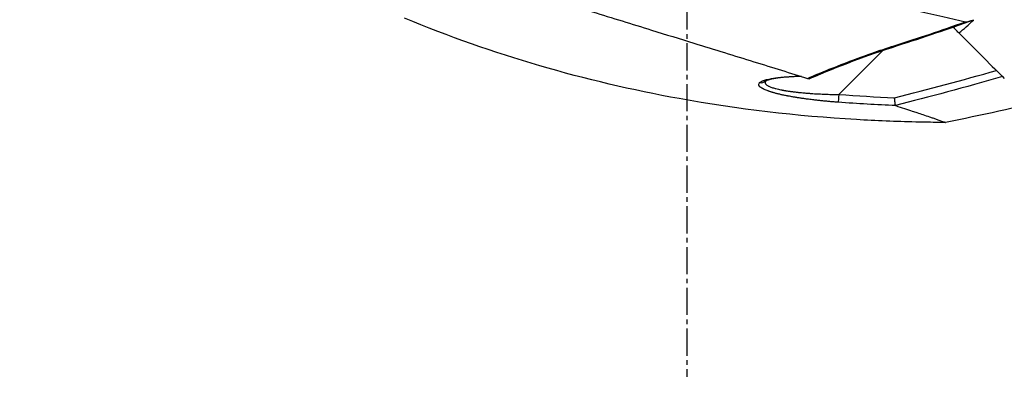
# Model space of a CAD drawing. Header units: millimetres. Extents: x 0 to 4378, y 0 to 2397.
# Tile 470 of 656: x 1460 to 1521, y 1690 to 1714. Entities that reach past the tile are written whole.
import ezdxf

# ---------------------------------------------------------------- set-up
doc = ezdxf.new("R2010")
doc.units = ezdxf.units.MM
doc.header["$LTSCALE"] = 0.2
doc.linetypes.add('CENTER2', pattern=[1.125, 0.75, -0.125, 0.125, -0.125])
doc.layers.add('02_Center Line', color=1, linetype='CENTER2')
doc.styles.add('Rainbow-4.0 Style', font='malgunsl.ttf')
doc.styles.add('Rainbow-5.0 Style', font='malgunsl.ttf')
doc.dimstyles.new('Rainbow-4.0 Style', dxfattribs={"dimtxt": 3.5, "dimasz": 2.5, "dimexe": 1, "dimexo": 1, "dimgap": 1, "dimtad": 1, "dimdsep": 46, "dimtxsty": 'Rainbow-4.0 Style', "dimcen": 0, "dimclrd": 251, "dimclre": 251, "dimclrt": 7, "dimazin": 3, "dimtp": 0.1, "dimtm": 0.1, "dimtfac": 0.61, "dimtmove": 0, "dimatfit": 3, "dimfxl": 1, "dimlwd": -1, "dimlwe": -1, "dimarcsym": 1})
doc.dimstyles.new('Rainbow-5.0 Style', dxfattribs={"dimtxt": 4.5, "dimasz": 2.5, "dimexe": 1, "dimexo": 1, "dimgap": 1, "dimtad": 1, "dimdsep": 46, "dimtxsty": 'Rainbow-5.0 Style', "dimcen": 0, "dimclrd": 251, "dimclre": 251, "dimclrt": 7, "dimazin": 3, "dimtp": 0.1, "dimtm": 0.1, "dimtfac": 0.61, "dimtmove": 0, "dimatfit": 3, "dimfxl": 1, "dimlwd": -1, "dimlwe": -1, "dimarcsym": 1})

# ---------------------------------------------------------------- blocks, each defined once
blk = doc.blocks.new('*D146')
at = {"color": 251, "linetype": 'ByBlock', "transparency": 16777216}
for p, q in [((1483.192, 1869.115), (1834.854, 1869.115)), ((1829.854, 681.615), (1829.854, 1856.615)), ((1617.144, 669.115), (1834.854, 669.115))]:
    blk.add_line(p, q, dxfattribs=at)
at = {"color": 251, "transparency": 16777216}
for points in [[(1827.77, 1856.615), (1831.937, 1856.615), (1829.854, 1869.115)], [(1827.77, 681.615), (1831.937, 681.615), (1829.854, 669.115)]]:
    blk.add_solid(points, dxfattribs=at)
at = {"layer": 'Defpoints', "color": 0, "transparency": 16777216}
for p in [(1478.192, 1869.115), (1829.854, 1869.115), (1612.144, 669.115)]:
    blk.add_point(p, dxfattribs=at)
at = {"color": 7, "transparency": 16777216, "insert": (1815.753, 1269.115), "char_height": 17.5, "attachment_point": 5, "rotation": 90, "style": 'Rainbow-4.0 Style'}
blk.add_mtext('1200', dxfattribs=at)
blk = doc.blocks.new('Blk$A17R2-5W24F')
for p, q in [((-94.068, 1213.14), (-94.091, 1213.163)), ((-94.068, 1213.14), (-94.018, 1213.189)), ((-98.501, 1211.694), (-101.225, 1208.97))]:
    blk.add_line(p, q)
for centre, major_axis, ratio, start_param, end_param in [((-72.435, 1656.096), (108.873, 448.431), 0.591153, 3.442855, 3.465084), ((-103.684, 1210.202), (-0.644, 0.252), 0.050435, 2.536825, 2.854434), ((-106.093, 1210.195), (0.339, -0.368), 0.96736, 5.396981, 6.249864), ((-101.215, 1208.979), (-0.036, -0.499), 0.017131, 4.732186, 6.133701), ((-96.947, 1208.473), (-0.741, -0.185), 0.120483, 6.261278, 6.473717)]:
    blk.add_ellipse(centre, major_axis=major_axis, ratio=ratio, start_param=start_param, end_param=end_param)
for points, knots in [([(-147.826, 1223.905), (-147.764, 1223.889), (-147.684, 1223.869), (-147.488, 1223.816), (-147.372, 1223.785), (-146.973, 1223.674), (-146.638, 1223.577), (-146.123, 1223.426), (-146.003, 1223.391), (-145.544, 1223.254), (-145.172, 1223.142), (-143.08, 1222.507), (-140.801, 1221.797), (-137.734, 1220.831), (-137.398, 1220.725), (-136.708, 1220.507), (-136.359, 1220.397), (-135.28, 1220.056), (-134.532, 1219.819), (-133, 1219.332), (-132.216, 1219.083), (-130.612, 1218.572), (-129.795, 1218.312), (-128.133, 1217.781), (-127.284, 1217.51), (-125.588, 1216.966), (-124.745, 1216.694), (-123.466, 1216.283), (-123.033, 1216.144), (-122.378, 1215.934), (-122.163, 1215.866), (-121.519, 1215.66), (-121.091, 1215.525), (-120.224, 1215.252), (-119.783, 1215.114), (-119.146, 1214.916), (-118.949, 1214.854), (-118.375, 1214.676), (-117.989, 1214.557), (-117.265, 1214.333), (-116.922, 1214.227), (-115.339, 1213.738), (-114.111, 1213.359), (-112.006, 1212.709), (-111.121, 1212.436), (-108.961, 1211.769), (-107.71, 1211.382), (-105.927, 1210.831), (-105.349, 1210.652), (-104.229, 1210.306), (-103.684, 1210.138), (-103.162, 1209.976)], [0.000007, 0.000007, 0.000007, 0.000007, 0.177121, 0.177121, 0.354236, 0.354236, 0.708781, 0.708781, 0.809982, 0.809982, 1.079447, 1.079447, 2.190962, 2.190962, 2.323103, 2.323103, 2.454893, 2.454893, 2.723503, 2.723503, 2.991439, 2.991439, 3.260082, 3.260082, 3.532073, 3.532073, 3.798573, 3.798573, 3.934249, 3.934249, 4.003836, 4.003836, 4.140094, 4.140094, 4.281027, 4.281027, 4.344095, 4.344095, 4.4675, 4.4675, 4.580149, 4.580149, 4.986965, 4.986965, 5.291419, 5.291419, 5.747573, 5.747573, 5.975445, 5.975445, 6.202843, 6.202843, 6.202843, 6.202843]), ([(-122.176, 1220.112), (-121.142, 1219.863), (-120.117, 1219.641), (-118.764, 1219.331), (-118.608, 1219.295), (-118.037, 1219.165), (-117.622, 1219.069), (-115.548, 1218.594), (-113.898, 1218.216), (-112.043, 1217.791), (-111.826, 1217.742), (-111.112, 1217.579), (-110.621, 1217.466), (-109.569, 1217.224), (-109.014, 1217.097), (-107.829, 1216.825), (-107.204, 1216.681), (-101.502, 1215.371), (-96.993, 1214.346), (-93.322, 1213.502)], [0.000285, 0.000285, 0.000285, 0.000285, 0.321001, 0.321001, 0.36268, 0.36268, 0.473859, 0.473859, 0.918585, 0.918585, 0.977703, 0.977703, 1.113088, 1.113088, 1.267944, 1.267944, 1.444508, 1.444508, 2.894022, 2.894022, 2.894022, 2.894022]), ([(-94.575, 1207.228), (-94.575, 1207.228), (-94.576, 1207.228), (-94.577, 1207.228), (-94.579, 1207.228), (-94.582, 1207.228), (-94.584, 1207.228), (-94.59, 1207.228), (-94.595, 1207.228), (-94.616, 1207.228), (-94.631, 1207.228), (-94.692, 1207.229), (-94.738, 1207.229), (-94.92, 1207.23), (-95.057, 1207.231), (-95.605, 1207.237), (-96.016, 1207.243), (-97.66, 1207.28), (-98.893, 1207.329), (-103.823, 1207.621), (-107.517, 1208.05), (-117.021, 1209.771), (-122.804, 1211.446), (-128.302, 1213.73)], [0, 0, 0, 0, 0.000136, 0.000136, 0.00055, 0.00055, 0.001058, 0.001058, 0.00258, 0.00258, 0.007147, 0.007147, 0.020849, 0.020849, 0.061953, 0.061953, 0.185269, 0.185269, 0.555268, 0.555268, 1.666946, 1.666946, 3.452735, 3.452735, 3.452735, 3.452735]), ([(-93.738, 1212.81), (-93.584, 1212.932), (-93.428, 1213.06), (-93.109, 1213.336), (-92.951, 1213.481), (-92.832, 1213.611)], [-0.103856, -0.103856, -0.103856, -0.103856, -0.0562876, -0.0562876, 0, 0, 0, 0]), ([(-93.322, 1213.502), (-93.296, 1213.499), (-93.26, 1213.502), (-93.229, 1213.507), (-93.184, 1213.513), (-93.132, 1213.524), (-93.085, 1213.536), (-93.004, 1213.557), (-92.916, 1213.583), (-92.832, 1213.611)], [-0.053772, -0.053772, -0.053772, -0.053772, -0.04302429, -0.04302429, -0.04302429, -0.02732571, -0.02732571, -0.02732571, -0.00036275, -0.00036275, -0.00036275, -0.00036275]), ([(-93.738, 1212.81), (-93.753, 1212.825), (-93.771, 1212.843), (-93.865, 1212.936), (-93.966, 1213.038), (-94.068, 1213.14)], [0, 0, 0, 0, 0.213209, 0.213209, 1, 1, 1, 1]), ([(-93.738, 1212.81), (-93.161, 1212.233), (-92.635, 1211.707), (-91.687, 1210.759), (-91.268, 1210.34), (-90.903, 1209.974)], [0.0000252, 0.0000252, 0.0000252, 0.0000252, 0.4153438, 0.4153438, 0.8306648, 0.8306648, 0.8306648, 0.8306648]), ([(-103.162, 1209.976), (-102.731, 1210.162), (-102.284, 1210.35), (-101.35, 1210.727), (-100.813, 1210.936), (-99.437, 1211.452), (-98.521, 1211.773), (-97.589, 1212.065)], [0.0000209, 0.0000209, 0.0000209, 0.0000209, 0.25, 0.25, 0.5, 0.5, 1, 1, 1, 1]), ([(-106.155, 1209.708), (-106.14, 1209.722), (-106.124, 1209.734), (-106.085, 1209.759), (-106.064, 1209.772), (-106.02, 1209.794), (-105.999, 1209.803), (-105.964, 1209.818), (-105.951, 1209.823), (-105.924, 1209.833), (-105.909, 1209.838), (-105.88, 1209.849), (-105.864, 1209.854), (-105.833, 1209.864), (-105.816, 1209.869), (-105.792, 1209.876), (-105.784, 1209.878), (-105.758, 1209.885), (-105.739, 1209.89), (-105.705, 1209.899), (-105.688, 1209.903), (-105.618, 1209.92), (-105.558, 1209.933), (-105.49, 1209.946), (-105.486, 1209.947), (-105.438, 1209.956), (-105.392, 1209.964), (-105.298, 1209.98), (-105.251, 1209.987), (-105.185, 1209.996), (-105.167, 1209.999), (-105.143, 1210.002), (-105.137, 1210.003), (-105.117, 1210.006), (-105.101, 1210.008), (-105.068, 1210.012), (-105.051, 1210.014), (-105.018, 1210.018), (-105.001, 1210.02), (-104.967, 1210.024), (-104.95, 1210.026), (-104.935, 1210.028), (-104.934, 1210.028), (-104.851, 1210.037), (-104.766, 1210.046), (-104.585, 1210.062), (-104.489, 1210.07), (-104.361, 1210.079), (-104.333, 1210.08), (-104.226, 1210.087), (-104.146, 1210.092), (-103.984, 1210.1), (-103.902, 1210.104), (-103.749, 1210.109), (-103.679, 1210.112), (-103.607, 1210.114)], [0, 0, 0, 0, 0.0447982, 0.0447982, 0.0890691, 0.0890691, 0.125, 0.125, 0.1438235, 0.1438235, 0.162372, 0.162372, 0.1809558, 0.1809558, 0.1998559, 0.1998559, 0.2090035, 0.2090035, 0.2302048, 0.2302048, 0.25, 0.25, 0.321519, 0.321519, 0.3256794, 0.3256794, 0.375, 0.375, 0.4207665, 0.4207665, 0.4375, 0.4375, 0.442409, 0.442409, 0.4555352, 0.4555352, 0.4686943, 0.4686943, 0.4824178, 0.4824178, 0.4990105, 0.4990105, 0.5, 0.5, 0.60237, 0.60237, 0.708141, 0.708141, 0.7377626, 0.7377626, 0.8181353, 0.8181353, 0.8954072, 0.8954072, 0.9587401, 0.9587401, 0.9587401, 0.9587401]), ([(-103.555, 1210.098), (-104.103, 1210.082), (-104.61, 1210.046), (-105.201, 1209.967), (-105.368, 1209.937), (-105.591, 1209.883), (-105.665, 1209.86), (-105.739, 1209.831), (-105.758, 1209.821), (-105.769, 1209.815), (-105.77, 1209.814), (-105.77, 1209.814)], [0.0191179, 0.0191179, 0.0191179, 0.0191179, 0.2091566, 0.2091566, 0.2979322, 0.2979322, 0.3586853, 0.3586853, 0.391146, 0.391146, 0.4031234, 0.4031234, 0.4031234, 0.4031234]), ([(-103.022, 1209.956), (-103.024, 1209.956), (-103.025, 1209.955), (-103.026, 1209.955), (-103.034, 1209.952), (-103.042, 1209.95), (-103.05, 1209.95), (-103.057, 1209.949), (-103.063, 1209.95), (-103.07, 1209.951)], [0.8070249, 0.8070249, 0.8070249, 0.8070249, 0.8215701, 0.8215701, 0.8215701, 0.9155073, 0.9155073, 0.9155073, 0.9999981, 0.9999981, 0.9999981, 0.9999981]), ([(-101.252, 1208.486), (-101.34, 1208.492), (-101.428, 1208.499), (-101.603, 1208.513), (-101.69, 1208.52), (-101.863, 1208.535), (-101.949, 1208.543), (-102.119, 1208.559), (-102.204, 1208.568), (-102.37, 1208.585), (-102.453, 1208.594), (-102.616, 1208.612), (-102.697, 1208.621), (-102.835, 1208.637), (-102.893, 1208.644), (-103.004, 1208.658), (-103.057, 1208.665), (-103.19, 1208.682), (-103.268, 1208.692), (-103.423, 1208.714), (-103.499, 1208.725), (-103.649, 1208.747), (-103.722, 1208.758), (-103.862, 1208.78), (-103.929, 1208.791), (-104.067, 1208.814), (-104.137, 1208.826), (-104.271, 1208.85), (-104.335, 1208.862), (-104.404, 1208.875), (-104.41, 1208.876), (-104.457, 1208.885), (-104.496, 1208.893), (-104.572, 1208.908), (-104.609, 1208.916), (-104.682, 1208.931), (-104.718, 1208.939), (-104.77, 1208.951), (-104.787, 1208.954), (-104.838, 1208.966), (-104.872, 1208.974), (-104.939, 1208.989), (-104.972, 1208.997), (-105.024, 1209.01), (-105.044, 1209.015), (-105.093, 1209.027), (-105.121, 1209.035), (-105.177, 1209.049), (-105.204, 1209.057), (-105.257, 1209.071), (-105.282, 1209.078), (-105.333, 1209.093), (-105.358, 1209.1), (-105.406, 1209.115), (-105.43, 1209.122), (-105.463, 1209.133), (-105.472, 1209.136), (-105.504, 1209.146), (-105.527, 1209.154), (-105.573, 1209.169), (-105.595, 1209.177), (-105.623, 1209.187), (-105.629, 1209.189), (-105.676, 1209.206), (-105.715, 1209.221), (-105.788, 1209.251), (-105.821, 1209.265), (-105.866, 1209.286), (-105.879, 1209.292), (-105.904, 1209.304), (-105.915, 1209.309), (-105.936, 1209.32), (-105.946, 1209.325), (-105.958, 1209.332), (-105.961, 1209.333), (-105.974, 1209.34), (-105.983, 1209.345), (-106.001, 1209.356), (-106.01, 1209.361), (-106.028, 1209.372), (-106.037, 1209.377), (-106.054, 1209.389), (-106.062, 1209.394), (-106.073, 1209.402), (-106.076, 1209.404), (-106.091, 1209.415), (-106.103, 1209.424), (-106.129, 1209.446), (-106.142, 1209.459), (-106.155, 1209.472), (-106.155, 1209.473), (-106.16, 1209.478), (-106.163, 1209.482), (-106.17, 1209.49), (-106.173, 1209.493), (-106.178, 1209.501), (-106.181, 1209.504), (-106.186, 1209.512), (-106.188, 1209.515), (-106.193, 1209.523), (-106.195, 1209.527), (-106.198, 1209.534), (-106.2, 1209.537), (-106.213, 1209.568), (-106.216, 1209.595), (-106.204, 1209.648), (-106.189, 1209.673), (-106.162, 1209.701), (-106.158, 1209.705), (-106.155, 1209.708)], [0, 0, 0, 0, 0.038115, 0.038115, 0.075605, 0.075605, 0.112655, 0.112655, 0.149359, 0.149359, 0.186016, 0.186016, 0.222871, 0.222871, 0.25, 0.25, 0.275957, 0.275957, 0.314389, 0.314389, 0.352947, 0.352947, 0.390327, 0.390327, 0.425518, 0.425518, 0.462759, 0.462759, 0.49675, 0.49675, 0.5, 0.5, 0.521578, 0.521578, 0.543031, 0.543031, 0.564061, 0.564061, 0.573987, 0.573987, 0.594266, 0.594266, 0.613774, 0.613774, 0.625, 0.625, 0.642214, 0.642214, 0.659554, 0.659554, 0.67675, 0.67675, 0.693701, 0.693701, 0.7101, 0.7101, 0.716202, 0.716202, 0.731672, 0.731672, 0.746156, 0.746156, 0.75, 0.75, 0.776323, 0.776323, 0.801617, 0.801617, 0.8125, 0.8125, 0.822297, 0.822297, 0.832341, 0.832341, 0.835296, 0.835296, 0.845222, 0.845222, 0.854706, 0.854706, 0.863836, 0.863836, 0.872439, 0.872439, 0.875, 0.875, 0.887583, 0.887583, 0.904963, 0.904963, 0.90625, 0.90625, 0.911965, 0.911965, 0.917839, 0.917839, 0.923591, 0.923591, 0.928893, 0.928893, 0.933682, 0.933682, 0.9375, 0.9375, 0.966767, 0.966767, 0.995836, 0.995836, 1, 1, 1, 1]), ([(-105.763, 1209.818), (-105.772, 1209.809), (-105.78, 1209.799), (-105.797, 1209.775), (-105.803, 1209.76), (-105.811, 1209.731), (-105.812, 1209.716), (-105.809, 1209.689), (-105.805, 1209.676), (-105.793, 1209.649), (-105.784, 1209.635), (-105.761, 1209.607), (-105.747, 1209.594), (-105.731, 1209.58), (-105.729, 1209.579), (-105.709, 1209.562), (-105.687, 1209.546), (-105.641, 1209.518), (-105.618, 1209.506), (-105.589, 1209.491), (-105.584, 1209.489), (-105.554, 1209.474), (-105.526, 1209.461), (-105.466, 1209.437), (-105.434, 1209.425), (-105.366, 1209.401), (-105.33, 1209.389), (-105.257, 1209.366), (-105.22, 1209.355), (-105.172, 1209.342), (-105.162, 1209.339), (-105.149, 1209.336), (-105.147, 1209.335), (-105.092, 1209.321), (-105.036, 1209.307), (-104.934, 1209.284), (-104.889, 1209.274), (-104.822, 1209.26), (-104.801, 1209.256), (-104.757, 1209.248), (-104.735, 1209.244), (-104.69, 1209.235), (-104.667, 1209.231), (-104.62, 1209.223), (-104.596, 1209.218), (-104.558, 1209.212), (-104.543, 1209.209), (-104.513, 1209.205), (-104.499, 1209.202), (-104.419, 1209.189), (-104.35, 1209.179), (-104.207, 1209.159), (-104.133, 1209.149), (-103.98, 1209.13), (-103.901, 1209.121), (-103.808, 1209.11), (-103.796, 1209.109), (-103.784, 1209.108), (-103.782, 1209.108), (-103.707, 1209.1), (-103.631, 1209.092), (-103.494, 1209.079), (-103.435, 1209.073), (-103.346, 1209.065), (-103.316, 1209.063), (-103.256, 1209.058), (-103.225, 1209.055), (-103.163, 1209.05), (-103.132, 1209.048), (-103.069, 1209.043), (-103.038, 1209.041), (-102.991, 1209.038), (-102.973, 1209.036), (-102.945, 1209.034), (-102.934, 1209.034), (-102.8, 1209.025), (-102.673, 1209.017), (-102.422, 1209.003), (-102.299, 1208.998), (-102.048, 1208.988), (-101.921, 1208.983), (-101.662, 1208.976), (-101.53, 1208.974), (-101.339, 1208.971), (-101.282, 1208.97), (-101.225, 1208.97)], [0.0101686, 0.0101686, 0.0101686, 0.0101686, 0.0312617, 0.0312617, 0.0624225, 0.0624225, 0.0935227, 0.0935227, 0.1204229, 0.1204229, 0.1509941, 0.1509941, 0.1788628, 0.1788628, 0.1815652, 0.1815652, 0.2155458, 0.2155458, 0.2449086, 0.2449086, 0.25, 0.25, 0.2803769, 0.2803769, 0.3098661, 0.3098661, 0.3391603, 0.3391603, 0.3663091, 0.3663091, 0.3731915, 0.3731915, 0.375, 0.375, 0.4109229, 0.4109229, 0.4375, 0.4375, 0.4488953, 0.4488953, 0.4601918, 0.4601918, 0.471628, 0.471628, 0.483687, 0.483687, 0.4915863, 0.4915863, 0.5, 0.5, 0.5402119, 0.5402119, 0.5800351, 0.5800351, 0.6195152, 0.6195152, 0.625, 0.625, 0.6256161, 0.6256161, 0.6610165, 0.6610165, 0.6875, 0.6875, 0.6996622, 0.6996622, 0.7116866, 0.7116866, 0.7238545, 0.7238545, 0.7367084, 0.7367084, 0.7443542, 0.7443542, 0.75, 0.75, 0.8125, 0.8125, 0.8687399, 0.8687399, 0.9237603, 0.9237603, 0.9775011, 0.9775011, 1, 1, 1, 1]), ([(-97.69, 1208.29), (-97.69, 1208.293), (-97.691, 1208.297), (-97.692, 1208.301), (-97.692, 1208.306), (-97.693, 1208.311), (-97.694, 1208.317), (-97.695, 1208.322), (-97.696, 1208.329), (-97.697, 1208.336), (-97.698, 1208.343), (-97.699, 1208.351), (-97.7, 1208.359), (-97.701, 1208.367), (-97.702, 1208.375), (-97.703, 1208.383), (-97.704, 1208.392), (-97.705, 1208.4), (-97.706, 1208.409), (-97.707, 1208.418), (-97.708, 1208.427), (-97.709, 1208.436), (-97.71, 1208.438), (-97.71, 1208.44), (-97.71, 1208.442), (-97.711, 1208.451), (-97.712, 1208.459), (-97.713, 1208.467), (-97.713, 1208.472), (-97.714, 1208.477), (-97.714, 1208.481), (-97.715, 1208.485), (-97.715, 1208.489), (-97.716, 1208.493), (-97.716, 1208.497), (-97.717, 1208.501), (-97.717, 1208.506), (-97.718, 1208.51), (-97.718, 1208.515), (-97.719, 1208.52), (-97.719, 1208.525), (-97.72, 1208.53), (-97.72, 1208.536), (-97.721, 1208.542), (-97.722, 1208.549), (-97.723, 1208.556), (-97.723, 1208.562), (-97.724, 1208.57), (-97.725, 1208.578), (-97.726, 1208.586), (-97.727, 1208.595), (-97.728, 1208.605), (-97.729, 1208.619), (-97.731, 1208.631), (-97.732, 1208.643), (-97.733, 1208.655), (-97.734, 1208.667), (-97.735, 1208.677), (-97.737, 1208.688), (-97.738, 1208.698), (-97.739, 1208.707), (-97.74, 1208.717), (-97.74, 1208.725), (-97.741, 1208.732), (-97.742, 1208.739), (-97.743, 1208.745), (-97.743, 1208.75), (-97.744, 1208.754), (-97.744, 1208.758), (-97.744, 1208.76), (-97.744, 1208.762), (-97.744, 1208.763), (-97.744, 1208.763)], [0.0000384, 0.0000384, 0.0000384, 0.0000384, 0.0626256, 0.0626256, 0.0626256, 0.1247706, 0.1247706, 0.1247706, 0.1863321, 0.1863321, 0.1863321, 0.2499394, 0.2499394, 0.2499394, 0.3089338, 0.3089338, 0.3089338, 0.3673948, 0.3673948, 0.3673948, 0.4262297, 0.4262297, 0.4262297, 0.4407612, 0.4407612, 0.4407612, 0.5, 0.5, 0.5, 0.534744, 0.534744, 0.534744, 0.5713232, 0.5713232, 0.5713232, 0.6072655, 0.6072655, 0.6072655, 0.6407709, 0.6407709, 0.6407709, 0.6705082, 0.6705082, 0.6705082, 0.6985535, 0.6985535, 0.6985535, 0.7242768, 0.7242768, 0.7242768, 0.75, 0.75, 0.75, 0.783676, 0.783676, 0.783676, 0.8192693, 0.8192693, 0.8192693, 0.8568548, 0.8568548, 0.8568548, 0.8967059, 0.8967059, 0.8967059, 0.9370394, 0.9370394, 0.9370394, 0.9773546, 0.9773546, 0.9773546, 1, 1, 1, 1]), ([(-97.671, 1208.274), (-97.482, 1208.213), (-97.302, 1208.155), (-96.96, 1208.043), (-96.797, 1207.99), (-96.54, 1207.905), (-96.441, 1207.872), (-96.221, 1207.799), (-96.101, 1207.759), (-95.836, 1207.67), (-95.696, 1207.622), (-95.496, 1207.554), (-95.426, 1207.53), (-95.127, 1207.428), (-94.946, 1207.363), (-94.687, 1207.27), (-94.609, 1207.241), (-94.581, 1207.231), (-94.576, 1207.229), (-94.575, 1207.228), (-94.575, 1207.228)], [-1.261639, -1.261639, -1.261639, -1.261639, -1.140232, -1.140232, -1.018717, -1.018717, -0.937038, -0.937038, -0.825786, -0.825786, -0.677804, -0.677804, -0.594491, -0.594491, -0.297871, -0.297871, 0, 0, 0.035566, 0.071132, 0.071132, 0.071132, 0.071132])]:
    blk.add_open_spline(points, degree=3, knots=knots)
for points in [[(-92.833, 1213.608), (-94.404, 1213.046), (-95.983, 1212.504), (-97.573, 1212.001)], [(-97.589, 1212.065), (-96.263, 1212.485), (-94.84, 1212.96), (-93.322, 1213.502)], [(-97.573, 1211.997), (-99.433, 1211.41), (-101.276, 1210.708), (-103.022, 1209.957)], [(-97.589, 1212.065), (-97.579, 1212.027), (-97.572, 1212.001), (-97.574, 1212)], [(-91.016, 1210.087), (-93.37, 1209.41), (-95.595, 1208.816), (-97.69, 1208.29)], [(-101.225, 1208.97), (-100.065, 1208.886), (-98.905, 1208.818), (-97.744, 1208.763)], [(-87.919, 1208.688), (-90.128, 1208.16), (-92.348, 1207.674), (-94.575, 1207.228)], [(-97.671, 1208.274), (-98.861, 1208.33), (-100.042, 1208.399), (-101.252, 1208.486)], [(-94.575, 1207.228), (-94.575, 1207.228), (-94.575, 1207.228), (-94.575, 1207.228)]]:
    blk.add_open_spline(points, degree=3)
at = {"layer": '02_Center Line', "ltscale": 11.288275}
blk.add_line((-110.7, 1422.972), (-110.7, 1191.369), dxfattribs=at)

msp = doc.modelspace()

# ---------------------------------------------------------------- block references
msp.add_blockref('Blk$A17R2-5W24F', (1612.144, 499.915))

# ---------------------------------------------------------------- dimensions: what is measured, and where the dimension line sits
dim = msp.add_linear_dim(base=(1829.854, 1869.115), p1=(1612.144, 669.115), p2=(1478.192, 1869.115), angle=90, dimstyle='Rainbow-4.0 Style', override={"dimscale": 5})
dim.commit()
dim.dimension.update_dxf_attribs({"geometry": '*D146', "text_midpoint": (1815.753, 1269.115)})

# ---------------------------------------------------------------- leaders
at = {"annotation_type": 0, "has_hookline": 1, "hookline_direction": 1, "text_width": 122.213}
msp.add_leader([(1502.731, 1756.373), (1336.298, 1663.038), (1323.798, 1663.038)], dimstyle='Rainbow-5.0 Style', override={"dimscale": 5, "dimgap": 1, "dimtad": 1}, dxfattribs=at)

doc.saveas('drawing.dxf')
